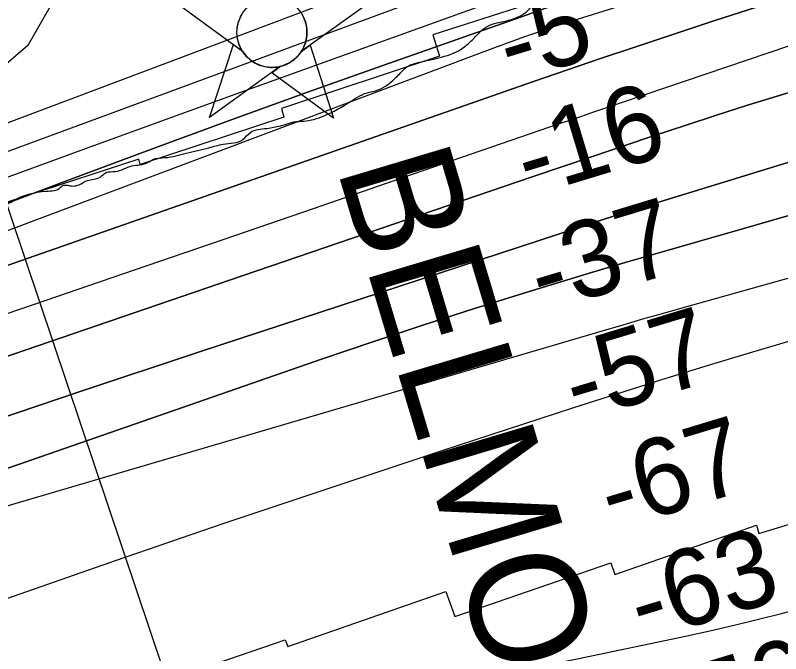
# Model space of a CAD drawing. Extents: x 3445503 to 3483459, y 540493 to 566012.
# Drawn here: x 3456270 to 3456938, y 551210 to 551767 of the extents above; entities that cross this region are included whole.
import ezdxf

# ---------------------------------------------------------------- set-up
doc = ezdxf.new("R2010")
doc.units = 0
for name, color, linetype in [('V-CHAN-NAID', 7, 'Continuous'), ('V-RIVR-EDGE', 7, 'Continuous'), ('V-RIVR-RANG', 7, 'Continuous'), ('V-RRAP-RVMT', 7, 'Continuous'), ('V-SITE-VEGE', 7, 'Continuous'), ('V-TOPO-DPTH', 7, 'Continuous'), ('V-TOPO-MAJR', 7, 'Continuous'), ('V-TOPO-MINR', 7, 'Continuous'), ('V-TOPO-WATR', 7, 'Continuous')]:
    doc.layers.add(name, color=color, linetype=linetype)

msp = doc.modelspace()

# ---------------------------------------------------------------- linework, layer by layer
at = {"layer": 'V-CHAN-NAID'}
for points in [[(3456407.065, 551780.853), (3456468.63, 551735.454), (3456467.517, 551737.363), (3456466.707, 551738.991), (3456465.882, 551740.959), (3456465.186, 551743.013), (3456464.821, 551744.336), (3456464.46, 551745.962), (3456464.216, 551747.407), (3456464.028, 551749.005), (3456463.919, 551750.741), (3456463.907, 551752.322), (3456464.014, 551754.3960000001), (3456464.197, 551756.014), (3456464.589, 551758.2170000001), (3456465.0700000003, 551760.14), (3456465.673, 551762.027), (3456466.328, 551763.706), (3456467.055, 551765.294), (3456467.869, 551766.829)], [(3456582.224, 551779.611), (3456520.021, 551735.089), (3456520.932, 551736.578), (3456521.91, 551738.425), (3456522.625, 551740.01), (3456523.364, 551741.965), (3456523.909, 551743.75), (3456524.307, 551745.389), (3456524.668, 551747.399), (3456524.8540000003, 551748.9720000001), (3456524.978, 551751.178), (3456524.948, 551753.24), (3456524.7600000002, 551755.46), (3456524.494, 551757.218), (3456524.003, 551759.45), (3456523.363, 551761.59), (3456522.613, 551763.572), (3456521.965, 551765.015), (3456520.958, 551766.931)]]:
    msp.add_lwpolyline(points, dxfattribs=at)
for points in [[(3456501.99, 551722.183), (3456439.787, 551677.661), (3456460.913, 551741.144), (3456468.63, 551735.454), (3456469.265, 551734.49), (3456470.648, 551732.631), (3456471.861, 551731.215), (3456473.327, 551729.712), (3456474.716, 551728.461), (3456476.17, 551727.305), (3456477.573, 551726.318), (3456479.251, 551725.282), (3456480.965, 551724.371), (3456482.756, 551723.56), (3456484.202, 551723.004), (3456485.83, 551722.475), (3456488.056, 551721.911), (3456489.588, 551721.6240000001), (3456491.613, 551721.367), (3456493.15, 551721.263), (3456495.011, 551721.241), (3456496.7, 551721.319), (3456498.41, 551721.495), (3456500.312, 551721.806)], [(3456520.021, 551735.089), (3456527.8170000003, 551740.67), (3456548.041, 551676.893), (3456494.193, 551716.603), (3456501.99, 551722.183), (3456503.656, 551722.659), (3456505.268, 551723.219), (3456507.426, 551724.133), (3456509.161, 551725.017), (3456511.0270000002, 551726.131), (3456512.7660000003, 551727.343), (3456514.318, 551728.588), (3456515.605, 551729.756), (3456516.989, 551731.176), (3456518.193, 551732.578), (3456519.312, 551734.05)]]:
    msp.add_lwpolyline(points, close=True, dxfattribs=at)
msp.add_circle((3456494.4414765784, 551751.7763633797), 30.540600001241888, dxfattribs=at)
at = {"layer": 'V-RIVR-EDGE'}
for points in [[(3456513.557736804, 551673.8541267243), (3456530.9443774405, 551675.8969252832), (3456539.99048495, 551679.0032429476), (3456562.9649878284, 551691.4611779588), (3456579.6718417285, 551699.7630296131), (3456584.8888654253, 551700.7930247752), (3456593.589922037, 551704.9430910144), (3456599.8592901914, 551709.7944336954), (3456607.8745429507, 551717.7701453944), (3456612.055554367, 551721.5837566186), (3456623.1900186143, 551725.7278057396), (3456639.8856978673, 551729.5104717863), (3456659.371869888, 551737.1101874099), (3456669.125270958, 551745.0816011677), (3456682.71291337, 551757.2151153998), (3456690.715272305, 551759.9763821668), (3456702.1939278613, 551762.729053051), (3456717.8578927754, 551771.0334834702), (3456722.7376018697, 551776.2358941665), (3456730.395769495, 551780.38853917), (3456743.2701012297, 551785.223549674), (3456749.884520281, 551789.0311437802), (3456758.9400832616, 551795.961387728), (3456770.7689472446, 551799.7560880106), (3456788.1581666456, 551802.8417755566)], [(3455765.5522514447, 551432.3614780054), (3455787.121622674, 551438.9131471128), (3455806.6077946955, 551446.5128627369), (3455815.653042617, 551449.2715507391), (3455835.4834059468, 551455.4798881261), (3455853.227131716, 551461.345753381), (3455864.715242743, 551467.9223505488), (3455868.89109663, 551469.6501838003), (3455875.1492901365, 551469.9823408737), (3455882.1070409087, 551472.0509270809), (3455888.3738302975, 551475.8593807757), (3455894.2835345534, 551475.844767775), (3455897.065431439, 551476.185520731), (3455901.5957916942, 551480.6935316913), (3455906.1227135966, 551483.8110240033), (3455913.0813239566, 551486.2272398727), (3455919.3369386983, 551485.5165079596), (3455922.8132353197, 551485.507912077), (3455928.0319781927, 551487.2331665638), (3455943.695083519, 551495.1899673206), (3455948.2177074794, 551496.5693113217), (3455961.0851625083, 551498.6232845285), (3455971.8737162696, 551503.4634525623), (3455973.963792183, 551505.1964433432), (3455978.4881353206, 551507.2710466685), (3455983.704299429, 551507.953412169), (3455995.874775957, 551509.3138452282), (3456021.628596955, 551521.0696442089), (3456033.81024813, 551526.9492628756), (3456043.901823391, 551531.0958907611), (3456051.2054846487, 551532.4683580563), (3456061.9871617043, 551534.5274887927), (3456064.4291652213, 551537.9977682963), (3456065.830858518, 551542.5135155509), (3456073.133660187, 551543.538353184), (3456083.919635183, 551547.3356322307), (3456090.524598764, 551547.3193000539), (3456108.2571498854, 551548.6659797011), (3456114.1694329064, 551549.6942556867), (3456117.3032573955, 551551.7722973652), (3456119.3976312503, 551555.2434364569), (3456121.1392179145, 551556.6296571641), (3456138.1816672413, 551560.0638339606), (3456161.832518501, 551564.872197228), (3456178.1857256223, 551570.7415008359), (3456184.101446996, 551573.1602954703), (3456196.27880023, 551577.3017658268), (3456204.292333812, 551584.5822182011), (3456208.469906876, 551587.005310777), (3456220.991451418, 551589.7554028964), (3456233.8546085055, 551590.0712277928), (3456239.4166830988, 551590.0574743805), (3456241.509337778, 551592.833354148), (3456246.726361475, 551593.8633493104), (3456250.2043772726, 551594.5500127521), (3456251.25672173, 551598.3713602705), (3456260.301969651, 551601.1300482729), (3456268.6545370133, 551604.9333444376), (3456297.528429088, 551613.205110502), (3456310.051692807, 551616.6504619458), (3456311.4456498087, 551618.0375422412), (3456318.050613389, 551618.0212100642), (3456323.6126879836, 551618.0074566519), (3456333.3574931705, 551622.5025737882), (3456344.4893786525, 551625.6037339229), (3456349.713279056, 551629.4147663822), (3456357.7113400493, 551630.4378848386), (3456372.323820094, 551635.2685974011), (3456378.9313624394, 551636.2951542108), (3456386.932861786, 551638.7087913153), (3456390.414315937, 551640.7859734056), (3456401.195133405, 551642.49747448), (3456419.628960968, 551646.2758425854), (3456439.4558859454, 551651.0936613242), (3456451.9782900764, 551654.1913831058), (3456469.022458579, 551658.3208192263), (3456475.642894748, 551664.5618209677), (3456489.904306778, 551668.0028744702), (3456513.557736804, 551673.8541267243)]]:
    msp.add_spline(points, degree=3, dxfattribs=at)
at = {"layer": 'V-RIVR-RANG'}
msp.add_line((3456139.5866, 551968.0251), (3456471.5088000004, 550982.4148000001), dxfattribs=at)
at = {"layer": 'V-RRAP-RVMT'}
for points in [[(3457330.9410000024, 551979.3710000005), (3457189.4380000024, 551941.8650000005), (3457193.7790000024, 551923.0650000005), (3456772.7680000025, 551797.7150000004), (3456773.6630000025, 551794.3770000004), (3456634.7590000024, 551749.5570000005), (3456640.6570000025, 551731.0640000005), (3456502.7860000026, 551685.3380000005), (3456504.9000000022, 551677.8440000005), (3456379.5500000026, 551636.4450000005), (3456378.2850000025, 551641.1980000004), (3455986.0280000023, 551513.3940000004), (3455987.0160000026, 551511.1340000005), (3455821.3190000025, 551455.0920000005), (3455822.7340000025, 551450.9190000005), (3455559.4930000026, 551362.7980000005), (3455558.2900000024, 551366.2860000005), (3455418.4320000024, 551319.6370000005), (3455417.2970000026, 551323.0450000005), (3455269.2770000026, 551271.1550000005), (3455271.7950000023, 551262.6390000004), (3455133.5840000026, 551210.3030000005)], [(3456236.8950000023, 551127.1190000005), (3456377.0340000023, 551174.7480000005), (3456376.2310000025, 551177.4360000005), (3456505.846000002, 551222.0270000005), (3456508.1400000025, 551216.0480000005), (3456646.1960000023, 551264.1550000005), (3456653.8700000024, 551242.2470000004), (3456790.0870000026, 551289.0830000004), (3456793.4500000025, 551278.9120000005), (3456917.0520000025, 551322.0700000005), (3456919.3620000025, 551314.5590000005), (3457060.6030000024, 551357.5690000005), (3457064.2930000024, 551343.2200000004), (3457191.4890000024, 551381.9880000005), (3457193.0400000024, 551377.1120000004), (3457341.9450000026, 551416.8320000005)]]:
    msp.add_lwpolyline(points, dxfattribs=at)
at = {"layer": 'V-SITE-VEGE'}
msp.add_lwpolyline([(3456313.6750000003, 551797.026), (3456281.3000000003, 551740.339), (3456262.418, 551724.144)], dxfattribs=at)
at = {"layer": 'V-TOPO-DPTH'}
for points in [[(3457442.034633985, 552034.8775972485), (3457096.3416366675, 551935.124713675), (3457033.710101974, 551916.6778415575), (3456971.219794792, 551897.7732369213), (3456908.941328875, 551878.1820335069), (3456846.8040904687, 551858.1330975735), (3456784.832562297, 551837.760411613), (3456753.8448110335, 551827.3887385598), (3456722.9340695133, 551816.7962118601), (3456692.1388426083, 551805.8724046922), (3456661.4206254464, 551794.7277438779), (3456113.8245486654, 551592.7247787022)], [(3457313.658562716, 551958.1306428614), (3457276.268581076, 551946.344971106), (3456754.7519661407, 551779.821333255), (3456745.30255089, 551776.7589618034), (3456735.87134868, 551773.6422671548), (3456726.467466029, 551770.4440877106), (3456717.081796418, 551767.1915850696), (3456596.013519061, 551724.6491137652), (3456526.1947217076, 551699.8448811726), (3456456.492376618, 551674.7210238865), (3456386.9647099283, 551649.117729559), (3456317.5534955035, 551623.1948105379), (3455756.4275496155, 551411.42719816), (3455742.7004698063, 551406.1998719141), (3455728.994525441, 551400.9181824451), (3455715.32028424, 551395.5549481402), (3455701.667178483, 551390.1373506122), (3455458.9060973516, 551292.9711093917), (3455346.537772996, 551247.2301680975), (3455234.538375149, 551200.6172125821), (3455123.0923670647, 551152.6962357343), (3455012.015285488, 551103.9032446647), (3454900.5188871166, 551054.1453848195)], [(3454900.5188871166, 551054.1453848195), (3455012.015285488, 551103.9032446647), (3455123.0923670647, 551152.6962357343), (3455234.538375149, 551200.6172125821), (3455346.537772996, 551247.2301680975), (3455458.9060973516, 551292.9711093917), (3455701.667178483, 551390.1373506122), (3455715.32028424, 551395.5549481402), (3455728.994525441, 551400.9181824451), (3455742.7004698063, 551406.1998719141), (3455756.4275496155, 551411.42719816), (3456317.5534955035, 551623.1948105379), (3456386.9647099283, 551649.117729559), (3456456.492376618, 551674.7210238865), (3456526.1947217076, 551699.8448811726), (3456596.013519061, 551724.6491137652), (3456717.081796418, 551767.1915850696), (3456726.467466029, 551770.4440877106), (3456735.87134868, 551773.6422671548), (3456745.30255089, 551776.7589618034), (3456754.7519661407, 551779.821333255), (3457276.268581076, 551946.344971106), (3457313.658562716, 551958.1306428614)], [(3455906.156925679, 551423.8460306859), (3456692.7389859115, 551698.5210723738), (3456722.48706075, 551708.8353549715), (3456752.265100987, 551719.0617495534), (3456782.0880893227, 551729.1563121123), (3456811.941043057, 551739.1629866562), (3456880.9057027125, 551762.1102998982), (3456945.37627596, 551783.1633635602), (3457009.997225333, 551803.734768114), (3457074.843738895, 551823.5836840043), (3457139.840628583, 551842.9509407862), (3457467.6948145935, 551938.653519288)], [(3455906.156925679, 551423.8460306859), (3456692.7389859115, 551698.5210723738), (3456722.48706075, 551708.8353549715), (3456752.265100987, 551719.0617495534), (3456782.0880893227, 551729.1563121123), (3456811.941043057, 551739.1629866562), (3456880.9057027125, 551762.1102998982), (3456945.37627596, 551783.1633635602), (3457009.997225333, 551803.734768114), (3457074.843738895, 551823.5836840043), (3457139.840628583, 551842.9509407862), (3457467.6948145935, 551938.653519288)], [(3457463.2754997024, 551858.5077317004), (3456935.1995437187, 551696.2598101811), (3456908.353644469, 551687.8971491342), (3456881.5523813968, 551679.3956474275), (3456854.818072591, 551670.6858847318), (3456828.128399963, 551661.8372813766), (3456801.4780932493, 551652.8671390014), (3456774.835631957, 551643.8738048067), (3456748.2049387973, 551634.8456828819), (3456721.582091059, 551625.7943691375), (3456563.807337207, 551572.0386838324), (3456458.320177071, 551536.0419690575), (3456352.855924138, 551499.9783684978), (3456247.4260320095, 551463.8144392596)], [(3456247.4260320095, 551463.8144392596), (3456352.855924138, 551499.9783684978), (3456458.320177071, 551536.0419690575), (3456563.807337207, 551572.0386838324), (3456721.582091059, 551625.7943691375), (3456748.2049387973, 551634.8456828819), (3456774.835631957, 551643.8738048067), (3456801.4780932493, 551652.8671390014), (3456828.128399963, 551661.8372813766), (3456854.818072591, 551670.6858847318), (3456881.5523813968, 551679.3956474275), (3456908.353644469, 551687.8971491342), (3456935.1995437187, 551696.2598101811), (3457463.2754997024, 551858.5077317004)], [(3457534.222616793, 551763.3513152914), (3456997.0505887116, 551606.9147866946), (3456964.6826434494, 551597.5251890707), (3456932.301728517, 551588.1807114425), (3456899.901359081, 551578.9039138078), (3456867.488019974, 551569.6722361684), (3456835.093457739, 551560.3776087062), (3456802.7368979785, 551550.953938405), (3456770.4373419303, 551541.3367038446), (3456738.175788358, 551531.5904264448), (3456714.2793575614, 551524.2931279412), (3456670.179679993, 551510.5513304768), (3456626.1887526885, 551496.4761922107), (3456582.360950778, 551481.9010427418), (3456538.64189913, 551466.9925524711), (3455835.2664705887, 551222.6574049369)], [(3455835.2664705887, 551222.6574049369), (3456538.64189913, 551466.9925524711), (3456582.360950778, 551481.9010427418), (3456626.1887526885, 551496.4761922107), (3456670.179679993, 551510.5513304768), (3456714.2793575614, 551524.2931279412), (3456738.175788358, 551531.5904264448), (3456770.4373419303, 551541.3367038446), (3456802.7368979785, 551550.953938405), (3456835.093457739, 551560.3776087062), (3456867.488019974, 551569.6722361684), (3456899.901359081, 551578.9039138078), (3456932.301728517, 551588.1807114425), (3456964.6826434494, 551597.5251890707), (3456997.0505887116, 551606.9147866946), (3457534.222616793, 551763.3513152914)], [(3457305.4861569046, 551749.0852502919), (3456818.4741224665, 551599.5474672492), (3456804.6023702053, 551595.2443363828), (3456790.747511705, 551590.8880128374), (3456776.917993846, 551586.4519002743), (3456763.105369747, 551581.9625950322), (3456431.9999062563, 551473.2923828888), (3456325.2709021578, 551437.8701109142), (3456218.7025253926, 551401.9761286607)], [(3456218.7025253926, 551401.9761286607), (3456325.2709021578, 551437.8701109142), (3456431.9999062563, 551473.2923828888), (3456763.105369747, 551581.9625950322), (3456776.917993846, 551586.4519002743), (3456790.747511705, 551590.8880128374), (3456804.6023702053, 551595.2443363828), (3456818.4741224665, 551599.5474672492), (3457305.4861569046, 551749.0852502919)]]:
    msp.add_lwpolyline(points, dxfattribs=at)
at = {"layer": 'V-TOPO-MAJR'}
msp.add_lwpolyline([(3457481.0858765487, 551687.2942402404), (3456851.9220265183, 551511.2131610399), (3456834.753472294, 551506.3720636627), (3456817.597742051, 551501.4862687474), (3456800.461247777, 551496.5334275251), (3456783.337577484, 551491.5358887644), (3456129.2041357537, 551299.2385515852)], dxfattribs=at)
at = {"layer": 'V-TOPO-MINR'}
for points in [[(3457419.735083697, 552047.5000584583), (3456797.9263393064, 551869.2495900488), (3456784.020373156, 551865.1699987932), (3456770.1496969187, 551860.9762413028), (3456756.3319555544, 551856.6112344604), (3456742.549504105, 551852.1320613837), (3456728.822539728, 551847.4853241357), (3456715.134242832, 551842.7294109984), (3456701.5039471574, 551837.8097340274), (3456687.9123189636, 551832.7808811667), (3455775.0465743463, 551488.7883271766)], [(3457442.034633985, 552034.8775972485), (3457096.3416366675, 551935.124713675), (3457033.710101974, 551916.6778415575), (3456971.219794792, 551897.7732369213), (3456908.941328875, 551878.1820335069), (3456846.8040904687, 551858.1330975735), (3456784.832562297, 551837.760411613), (3456753.8448110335, 551827.3887385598), (3456722.9340695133, 551816.7962118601), (3456692.1388426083, 551805.8724046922), (3456661.4206254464, 551794.7277438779), (3456113.8245486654, 551592.7247787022)], [(3457330.475562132, 551983.4522846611), (3457247.4821839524, 551958.9293642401), (3457164.6477338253, 551933.8894564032), (3457082.0516757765, 551908.0740674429), (3456999.6145457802, 551881.7416910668), (3456768.8243749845, 551806.8277557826), (3456749.300910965, 551800.3864910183), (3456729.820168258, 551793.8204629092), (3456710.4035075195, 551787.0672897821), (3456691.0295680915, 551780.1893533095), (3456462.768252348, 551697.9155806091), (3456338.6040316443, 551652.8196086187), (3456214.588816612, 551607.3205414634)], [(3457428.228874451, 551961.3495942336), (3457252.7562698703, 551911.8306150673), (3457167.0747236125, 551887.2562963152), (3457081.537632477, 551862.1965804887), (3456996.2172240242, 551836.4087690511), (3456911.0412706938, 551810.1355605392), (3456743.0094308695, 551757.5195492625), (3456741.9591501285, 551757.1859905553), (3456739.8650888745, 551756.499057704), (3456738.821308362, 551756.1456835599), (3456723.424277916, 551750.8632897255), (3456714.6967218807, 551747.8273029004), (3456705.9869582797, 551744.741765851), (3456697.3038833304, 551741.5819034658), (3456688.638600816, 551738.3724908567), (3455745.0657742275, 551384.3030473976)], [(3457467.6948145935, 551938.653519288), (3457139.840628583, 551842.9509407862), (3457074.843738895, 551823.5836840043), (3457009.997225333, 551803.734768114), (3456945.37627596, 551783.1633635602), (3456880.9057027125, 551762.1102998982), (3456811.941043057, 551739.1629866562), (3456782.0880893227, 551729.1563121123), (3456752.265100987, 551719.0617495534), (3456722.48706075, 551708.8353549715), (3456692.7389859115, 551698.5210723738), (3455906.156925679, 551423.8460306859)], [(3457292.93438333, 551856.788148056), (3457235.221824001, 551838.0580060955), (3457177.6523567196, 551818.8780371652), (3456783.759919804, 551685.0894660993), (3456774.0964364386, 551681.800179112), (3456764.4358179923, 551678.5025170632), (3456754.7794969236, 551675.1922924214), (3456745.126040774, 551671.873692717), (3456608.4087865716, 551624.7745192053), (3456530.3891176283, 551597.9284195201), (3456452.3564695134, 551571.1201439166), (3456374.3043526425, 551544.3686044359), (3456296.2392566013, 551517.6548890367), (3455811.55061339, 551351.9922202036), (3455785.1082487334, 551342.8462641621), (3455758.711591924, 551333.5717231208), (3455732.3834968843, 551324.1043045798), (3455706.1011096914, 551314.5083010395), (3455629.2318609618, 551286.1233277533), (3455564.646533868, 551261.9849096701), (3455500.1910539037, 551237.5085705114), (3455435.9303446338, 551212.5253497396), (3455371.7994824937, 551187.204207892), (3454900.783178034, 550999.0828409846)], [(3457463.2754997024, 551858.5077317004), (3456935.1995437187, 551696.2598101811), (3456908.353644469, 551687.8971491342), (3456881.5523813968, 551679.3956474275), (3456854.818072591, 551670.6858847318), (3456828.128399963, 551661.8372813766), (3456801.4780932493, 551652.8671390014), (3456774.835631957, 551643.8738048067), (3456748.2049387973, 551634.8456828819), (3456721.582091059, 551625.7943691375), (3456563.807337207, 551572.0386838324), (3456458.320177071, 551536.0419690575), (3456352.855924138, 551499.9783684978), (3456247.4260320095, 551463.8144392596)], [(3457534.222616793, 551763.3513152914), (3456997.0505887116, 551606.9147866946), (3456964.6826434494, 551597.5251890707), (3456932.301728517, 551588.1807114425), (3456899.901359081, 551578.9039138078), (3456867.488019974, 551569.6722361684), (3456835.093457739, 551560.3776087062), (3456802.7368979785, 551550.953938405), (3456770.4373419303, 551541.3367038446), (3456738.175788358, 551531.5904264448), (3456714.2793575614, 551524.2931279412), (3456670.179679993, 551510.5513304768), (3456626.1887526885, 551496.4761922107), (3456582.360950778, 551481.9010427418), (3456538.64189913, 551466.9925524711), (3455835.2664705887, 551222.6574049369)], [(3457305.4861569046, 551749.0852502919), (3456818.4741224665, 551599.5474672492), (3456804.6023702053, 551595.2443363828), (3456790.747511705, 551590.8880128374), (3456776.917993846, 551586.4519002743), (3456763.105369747, 551581.9625950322), (3456431.9999062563, 551473.2923828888), (3456325.2709021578, 551437.8701109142), (3456218.7025253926, 551401.9761286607)], [(3457550.2282041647, 551649.555990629), (3457098.743752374, 551525.7126490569), (3457054.3791917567, 551513.3986807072), (3457010.0656422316, 551500.9058469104), (3456965.8286093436, 551488.1447149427), (3456921.642587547, 551475.2047175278), (3456910.8409817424, 551472.0058712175), (3456872.144717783, 551460.368398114), (3456833.516033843, 551448.5139762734), (3456794.9887199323, 551436.3341313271), (3456756.5289860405, 551423.9373376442), (3456642.702202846, 551386.7166440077), (3456547.489469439, 551355.2237342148), (3456452.4229853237, 551323.3001626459), (3456357.575875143, 551290.7305984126), (3456262.875014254, 551257.7303724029)], [(3456249.258742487, 551115.4476204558), (3456305.2940382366, 551124.4066624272), (3456361.3134875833, 551133.462922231), (3456417.3091673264, 551142.6650087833), (3456473.2890006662, 551151.9643131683), (3456494.7579809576, 551155.559441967), (3456561.387214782, 551167.1193682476), (3456627.918873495, 551179.1993193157), (3456694.3041695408, 551192.0593075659), (3456760.5918904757, 551205.4393206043), (3456855.1175312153, 551225.0971372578), (3456876.480210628, 551229.7310219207), (3456897.7851198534, 551234.6077088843), (3456919.0033738, 551239.8485992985), (3456940.1638575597, 551245.3322920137), (3457319.9371281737, 551347.2289326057)]]:
    msp.add_lwpolyline(points, dxfattribs=at)
at = {"layer": 'V-TOPO-WATR'}
msp.add_lwpolyline([(3457313.658562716, 551958.1306428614), (3457276.268581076, 551946.344971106), (3456754.7519661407, 551779.821333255), (3456745.30255089, 551776.7589618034), (3456735.87134868, 551773.6422671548), (3456726.467466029, 551770.4440877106), (3456717.081796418, 551767.1915850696), (3456596.013519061, 551724.6491137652), (3456526.1947217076, 551699.8448811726), (3456456.492376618, 551674.7210238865), (3456386.9647099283, 551649.117729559), (3456317.5534955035, 551623.1948105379), (3455756.4275496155, 551411.42719816), (3455742.7004698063, 551406.1998719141), (3455728.994525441, 551400.9181824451), (3455715.32028424, 551395.5549481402), (3455701.667178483, 551390.1373506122), (3455458.9060973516, 551292.9711093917), (3455346.537772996, 551247.2301680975), (3455234.538375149, 551200.6172125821), (3455123.0923670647, 551152.6962357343), (3455012.015285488, 551103.9032446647), (3454900.5188871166, 551054.1453848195)], dxfattribs=at)

# ---------------------------------------------------------------- texts
at = {"layer": 'V-CHAN-NAID'}
msp.add_text('BELMONT "154" (152.9)', height=100.00000199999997, rotation=286.6779605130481, dxfattribs=at).set_placement((3456550.550084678, 551633.8933165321))
at = {"layer": 'V-RIVR-RANG'}
for s, p in [('-5', (3456702.5321099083, 551707.9230263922)), ('-16', (3456718.167003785, 551608.1712846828)), ('-37', (3456730.0049289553, 551507.2686923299)), ('-57', (3456760.2825950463, 551411.9536625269)), ('-67', (3456791.065149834, 551316.7916227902)), ('-63', (3456817.0625654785, 551220.1786025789)), ('-56', (3456846.835342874, 551124.7105827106))]:
    msp.add_text(s, height=67.00000000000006, rotation=16.857722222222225, dxfattribs=at).set_placement(p)

doc.saveas('drawing.dxf')
